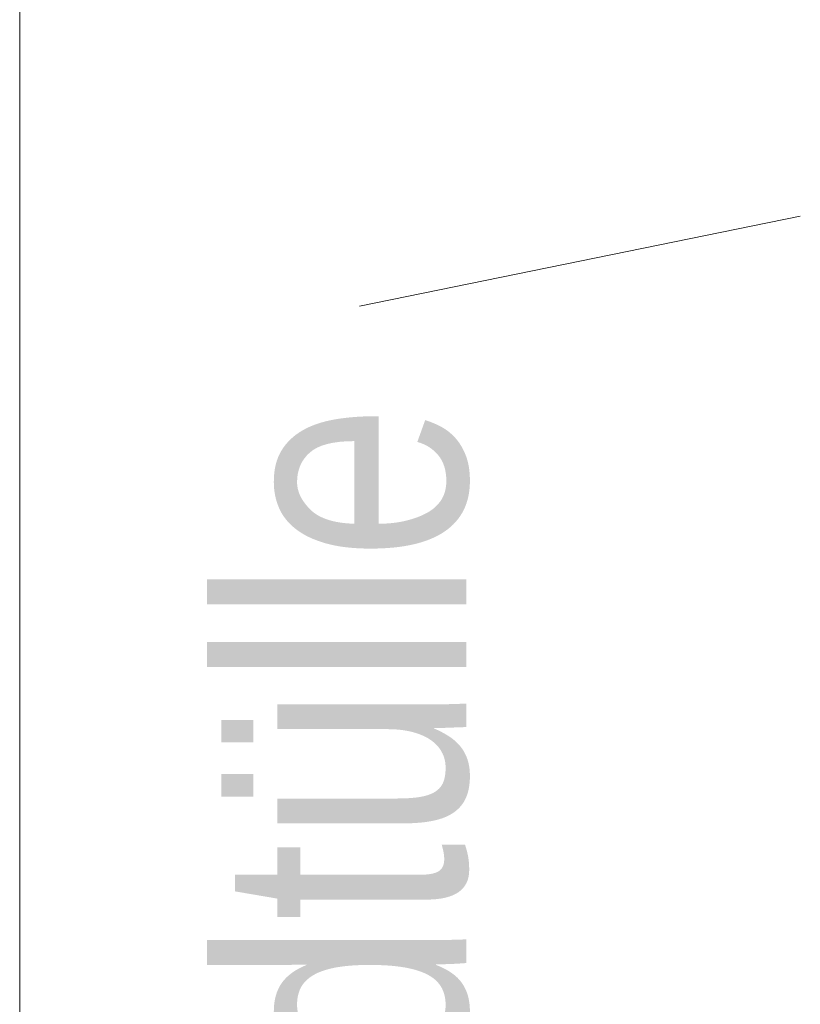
# Model space of a CAD drawing. Extents: x -620 to 3480, y 62 to 1112.
# Tile 268 of 288: x 196.67 to 199.84, y 940.85 to 944.85. Entities that reach past the tile are written whole.
import ezdxf
from ezdxf.lldxf.tags import DXFTag

# ---------------------------------------------------------------- set-up
doc = ezdxf.new("R2010")
doc.units = 0
doc.layers.get('0').update_dxf_attribs({"lineweight": 13})
doc.layers.add('E_Detail_Beschriftung', color=7, linetype='Continuous', lineweight=13, true_color=0x009900)
doc.layers.add('E_Detail_Linie_Text_Bem', color=7, linetype='Continuous', lineweight=13)
doc.styles.get("Standard").update_dxf_attribs({"font": 'ARIALN.TTF'})
tags = doc.linetypes.add('fein_strichliert-A06GA2TT8I', pattern=[4, 1, -2, 1]).pattern_tags.tags
tags[8:9] = [DXFTag(74, 4), DXFTag(75, 0), DXFTag(340, '0'), DXFTag(46, 0.0), DXFTag(50, 0.0), DXFTag(44, 0.0), DXFTag(45, 0.0)]
tags[6:7] = [DXFTag(74, 4), DXFTag(75, 0), DXFTag(340, '0'), DXFTag(46, 0.0), DXFTag(50, 0.0), DXFTag(44, 0.0), DXFTag(45, 0.0)]
tags[4:5] = [DXFTag(74, 4), DXFTag(75, 0), DXFTag(340, '0'), DXFTag(46, 0.0), DXFTag(50, 0.0), DXFTag(44, 0.0), DXFTag(45, 0.0)]

# ---------------------------------------------------------------- blocks, each defined once
blk = doc.blocks.new('Referenz-A06GA2TU8I')
at = {"layer": 'E_Detail_Linie_Text_Bem', "linetype": 'fein_strichliert-A06GA2TT8I', "ltscale": 0.65}
blk.add_line((196.6673, 904.1885), (196.6673, 957.0678), dxfattribs=at)
at = {"layer": 'E_Detail_Linie_Text_Bem', "color": 0, "linetype": 'Continuous', "ltscale": 0.13}
blk.add_line((198.0472, 943.6842), (199.8371, 944.05), dxfattribs=at)
at = {"layer": 'E_Detail_Beschriftung', "linetype": 'Continuous', "ltscale": 0.13, "insert": (197.4813, 937.6202), "char_height": 1, "attachment_point": 1, "rotation": 90}
blk.add_mtext('{\\fArial Narrow;4x Endtülle}', dxfattribs=at)

msp = doc.modelspace()

# ---------------------------------------------------------------- block references
at = {"color": 8, "lineweight": 25, "ltscale": 0.25, "true_color": 0x808080}
msp.add_blockref('Referenz-A06GA2TU8I', (0, 0), dxfattribs=at)

doc.saveas('drawing.dxf')
